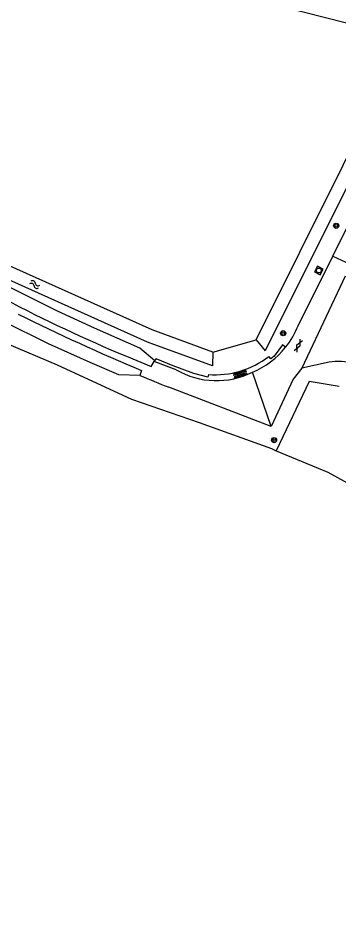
# Model space of a CAD drawing. Extents: x 124000 to 129000, y 395500 to 397503.
# Drawn here: x 126622.6 to 126672.1, y 396448.7 to 396588.2 of the extents above; entities that cross this region are included whole.
import ezdxf

# ---------------------------------------------------------------- set-up
doc = ezdxf.new("R2010")
doc.units = 0
for name, color, linetype in [('gg-knt-verharding', 7, 'Continuous'), ('gg-kntw-bovenkant insteek waterloop', 7, 'Continuous'), ('gt-grn-groengrens', 7, 'Continuous'), ('gt-grn-weggrens', 7, 'Continuous'), ('gt-grn-weggrens revisie', 7, 'Continuous'), ('gt-symb-boom', 7, 'Continuous'), ('gt-symb-gesloten verharding', 7, 'Continuous'), ('gt-symb-overige verharding', 7, 'Continuous'), ('gt-symb-rioolschacht', 7, 'Continuous'), ('gt-symb-watersymbool', 7, 'Continuous'), ('gx-grn-maaiveld', 7, 'Continuous')]:
    doc.layers.add(name, color=color, linetype=linetype)

# ---------------------------------------------------------------- blocks, each defined once
blk = doc.blocks.new('gt0-GESVH1')
at = {"layer": 'gt-symb-gesloten verharding'}
for p, q in [((-0.99, -0.26), (0.01, 0.24)), ((0.01, -0.26), (-0.99, 0.24)), ((0.01, 0.24), (1.01, -0.26)), ((1.01, 0.24), (0.01, -0.26))]:
    blk.add_line(p, q, dxfattribs=at)
blk = doc.blocks.new('gt0-RS')
at = {"layer": 'gt-symb-rioolschacht'}
blk.add_lwpolyline([(-0.5, -0.5), (0.5, -0.5), (0.5, 0.5), (-0.5, 0.5)], close=True, dxfattribs=at)
blk.add_circle((0, 0), 0.375, dxfattribs=at)
blk = doc.blocks.new('gt0-BOOM')
at = {"layer": 'gt-symb-boom'}
for radius in [0.4, 0.2]:
    blk.add_circle((0, 0), radius, dxfattribs=at)
blk = doc.blocks.new('gt0-OVH')
at = {"layer": 'gt-symb-overige verharding'}
for points in [[(-0.97, 0.3), (-0.97, 0.31), (-0.96, 0.32), (-0.97, 0.33), (-0.97, 0.34), (-0.98, 0.35), (-0.99, 0.35), (-1, 0.36), (-1.01, 0.35), (-1.02, 0.35), (-1.03, 0.34), (-1.03, 0.33), (-1.04, 0.32), (-1.03, 0.31), (-1.03, 0.3), (-1.02, 0.29), (-1.01, 0.29), (-1, 0.28), (-0.99, 0.29), (-0.98, 0.29)], [(-0.87, 0.11), (-0.87, 0.12), (-0.86, 0.13), (-0.87, 0.14), (-0.87, 0.15), (-0.88, 0.16), (-0.89, 0.16), (-0.9, 0.16), (-0.91, 0.16), (-0.92, 0.16), (-0.93, 0.15), (-0.93, 0.14), (-0.94, 0.13), (-0.93, 0.12), (-0.93, 0.11), (-0.92, 0.1), (-0.91, 0.09), (-0.9, 0.09), (-0.89, 0.09), (-0.88, 0.1)], [(-0.77, 0.3), (-0.77, 0.31), (-0.76, 0.32), (-0.77, 0.33), (-0.77, 0.34), (-0.78, 0.35), (-0.79, 0.35), (-0.8, 0.36), (-0.81, 0.35), (-0.82, 0.35), (-0.83, 0.34), (-0.83, 0.33), (-0.84, 0.32), (-0.83, 0.31), (-0.83, 0.3), (-0.82, 0.29), (-0.81, 0.29), (-0.8, 0.28), (-0.79, 0.29), (-0.78, 0.29)], [(-0.67, 0.11), (-0.67, 0.12), (-0.66, 0.13), (-0.67, 0.14), (-0.67, 0.15), (-0.68, 0.16), (-0.69, 0.16), (-0.7, 0.16), (-0.71, 0.16), (-0.72, 0.16), (-0.73, 0.15), (-0.73, 0.14), (-0.74, 0.13), (-0.73, 0.12), (-0.73, 0.11), (-0.72, 0.1), (-0.71, 0.09), (-0.7, 0.09), (-0.69, 0.09), (-0.68, 0.1)], [(-0.57, 0.3), (-0.57, 0.31), (-0.56, 0.32), (-0.57, 0.33), (-0.57, 0.34), (-0.58, 0.35), (-0.59, 0.35), (-0.6, 0.36), (-0.61, 0.35), (-0.62, 0.35), (-0.63, 0.34), (-0.63, 0.33), (-0.64, 0.32), (-0.63, 0.31), (-0.63, 0.3), (-0.62, 0.29), (-0.61, 0.29), (-0.6, 0.28), (-0.59, 0.29), (-0.58, 0.29)], [(-0.47, 0.11), (-0.47, 0.12), (-0.46, 0.13), (-0.47, 0.14), (-0.47, 0.15), (-0.48, 0.16), (-0.49, 0.16), (-0.5, 0.16), (-0.51, 0.16), (-0.52, 0.16), (-0.53, 0.15), (-0.53, 0.14), (-0.54, 0.13), (-0.53, 0.12), (-0.53, 0.11), (-0.52, 0.1), (-0.51, 0.09), (-0.5, 0.09), (-0.49, 0.09), (-0.48, 0.1)], [(-0.37, 0.3), (-0.37, 0.31), (-0.36, 0.32), (-0.37, 0.33), (-0.37, 0.34), (-0.38, 0.35), (-0.39, 0.35), (-0.4, 0.36), (-0.41, 0.35), (-0.42, 0.35), (-0.43, 0.34), (-0.43, 0.33), (-0.44, 0.32), (-0.43, 0.31), (-0.43, 0.3), (-0.42, 0.29), (-0.41, 0.29), (-0.4, 0.28), (-0.39, 0.29), (-0.38, 0.29)], [(-0.27, 0.11), (-0.27, 0.12), (-0.26, 0.13), (-0.27, 0.14), (-0.27, 0.15), (-0.28, 0.16), (-0.29, 0.16), (-0.3, 0.16), (-0.31, 0.16), (-0.32, 0.16), (-0.33, 0.15), (-0.33, 0.14), (-0.34, 0.13), (-0.33, 0.12), (-0.33, 0.11), (-0.32, 0.1), (-0.31, 0.09), (-0.3, 0.09), (-0.29, 0.09), (-0.28, 0.1)], [(-0.17, 0.3), (-0.17, 0.31), (-0.16, 0.32), (-0.17, 0.33), (-0.17, 0.34), (-0.18, 0.35), (-0.19, 0.35), (-0.2, 0.36), (-0.21, 0.35), (-0.22, 0.35), (-0.23, 0.34), (-0.23, 0.33), (-0.24, 0.32), (-0.23, 0.31), (-0.23, 0.3), (-0.22, 0.29), (-0.21, 0.29), (-0.2, 0.28), (-0.19, 0.29), (-0.18, 0.29)], [(-0.07, 0.11), (-0.07, 0.12), (-0.06, 0.13), (-0.07, 0.14), (-0.07, 0.15), (-0.08, 0.16), (-0.09, 0.16), (-0.1, 0.16), (-0.11, 0.16), (-0.12, 0.16), (-0.13, 0.15), (-0.13, 0.14), (-0.14, 0.13), (-0.13, 0.12), (-0.13, 0.11), (-0.12, 0.1), (-0.11, 0.09), (-0.1, 0.09), (-0.09, 0.09), (-0.08, 0.1)], [(0.03, 0.3), (0.03, 0.31), (0.04, 0.32), (0.03, 0.33), (0.03, 0.34), (0.02, 0.35), (0.01, 0.35), (0, 0.36), (-0.01, 0.35), (-0.02, 0.35), (-0.03, 0.34), (-0.03, 0.33), (-0.04, 0.32), (-0.03, 0.31), (-0.03, 0.3), (-0.02, 0.29), (-0.01, 0.29), (0, 0.28), (0.01, 0.29), (0.02, 0.29)], [(0.13, 0.11), (0.13, 0.12), (0.14, 0.13), (0.13, 0.14), (0.13, 0.15), (0.12, 0.16), (0.11, 0.16), (0.1, 0.16), (0.09, 0.16), (0.08, 0.16), (0.07, 0.15), (0.07, 0.14), (0.06, 0.13), (0.07, 0.12), (0.07, 0.11), (0.08, 0.1), (0.09, 0.09), (0.1, 0.09), (0.11, 0.09), (0.12, 0.1)], [(0.23, 0.3), (0.23, 0.31), (0.24, 0.32), (0.23, 0.33), (0.23, 0.34), (0.22, 0.35), (0.21, 0.35), (0.2, 0.36), (0.19, 0.35), (0.18, 0.35), (0.17, 0.34), (0.17, 0.33), (0.16, 0.32), (0.17, 0.31), (0.17, 0.3), (0.18, 0.29), (0.19, 0.29), (0.2, 0.28), (0.21, 0.29), (0.22, 0.29)], [(0.33, 0.11), (0.33, 0.12), (0.34, 0.13), (0.33, 0.14), (0.33, 0.15), (0.32, 0.16), (0.31, 0.16), (0.3, 0.16), (0.29, 0.16), (0.28, 0.16), (0.27, 0.15), (0.27, 0.14), (0.26, 0.13), (0.27, 0.12), (0.27, 0.11), (0.28, 0.1), (0.29, 0.09), (0.3, 0.09), (0.31, 0.09), (0.32, 0.1)], [(0.43, 0.3), (0.43, 0.31), (0.44, 0.32), (0.43, 0.33), (0.43, 0.34), (0.42, 0.35), (0.41, 0.35), (0.4, 0.36), (0.39, 0.35), (0.38, 0.35), (0.37, 0.34), (0.37, 0.33), (0.36, 0.32), (0.37, 0.31), (0.37, 0.3), (0.38, 0.29), (0.39, 0.29), (0.4, 0.28), (0.41, 0.29), (0.42, 0.29)], [(0.53, 0.11), (0.53, 0.12), (0.54, 0.13), (0.53, 0.14), (0.53, 0.15), (0.52, 0.16), (0.51, 0.16), (0.5, 0.16), (0.49, 0.16), (0.48, 0.16), (0.47, 0.15), (0.47, 0.14), (0.46, 0.13), (0.47, 0.12), (0.47, 0.11), (0.48, 0.1), (0.49, 0.09), (0.5, 0.09), (0.51, 0.09), (0.52, 0.1)], [(0.63, 0.3), (0.63, 0.31), (0.64, 0.32), (0.63, 0.33), (0.63, 0.34), (0.62, 0.35), (0.61, 0.35), (0.6, 0.36), (0.59, 0.35), (0.58, 0.35), (0.57, 0.34), (0.57, 0.33), (0.56, 0.32), (0.57, 0.31), (0.57, 0.3), (0.58, 0.29), (0.59, 0.29), (0.6, 0.28), (0.61, 0.29), (0.62, 0.29)], [(0.73, 0.11), (0.73, 0.12), (0.74, 0.13), (0.73, 0.14), (0.73, 0.15), (0.72, 0.16), (0.71, 0.16), (0.7, 0.16), (0.69, 0.16), (0.68, 0.16), (0.67, 0.15), (0.67, 0.14), (0.66, 0.13), (0.67, 0.12), (0.67, 0.11), (0.68, 0.1), (0.69, 0.09), (0.7, 0.09), (0.71, 0.09), (0.72, 0.1)], [(0.83, 0.3), (0.83, 0.31), (0.84, 0.32), (0.83, 0.33), (0.83, 0.34), (0.82, 0.35), (0.81, 0.35), (0.8, 0.36), (0.79, 0.35), (0.78, 0.35), (0.77, 0.34), (0.77, 0.33), (0.76, 0.32), (0.77, 0.31), (0.77, 0.3), (0.78, 0.29), (0.79, 0.29), (0.8, 0.28), (0.81, 0.29), (0.82, 0.29)], [(0.93, 0.11), (0.93, 0.12), (0.94, 0.13), (0.93, 0.14), (0.93, 0.15), (0.92, 0.16), (0.91, 0.16), (0.9, 0.16), (0.89, 0.16), (0.88, 0.16), (0.87, 0.15), (0.87, 0.14), (0.86, 0.13), (0.87, 0.12), (0.87, 0.11), (0.88, 0.1), (0.89, 0.09), (0.9, 0.09), (0.91, 0.09), (0.92, 0.1)], [(1.03, 0.3), (1.03, 0.31), (1.04, 0.32), (1.03, 0.33), (1.03, 0.34), (1.02, 0.35), (1.01, 0.35), (1, 0.36), (0.99, 0.35), (0.98, 0.35), (0.97, 0.34), (0.97, 0.33), (0.96, 0.32), (0.97, 0.31), (0.97, 0.3), (0.98, 0.29), (0.99, 0.29), (1, 0.28), (1.01, 0.29), (1.02, 0.29)], [(-0.97, -0.14), (-0.97, -0.13), (-0.96, -0.12), (-0.97, -0.11), (-0.97, -0.1), (-0.98, -0.09), (-0.99, -0.09), (-1, -0.08), (-1.01, -0.09), (-1.02, -0.09), (-1.03, -0.1), (-1.03, -0.11), (-1.04, -0.12), (-1.03, -0.13), (-1.03, -0.14), (-1.02, -0.15), (-1.01, -0.15), (-1, -0.16), (-0.99, -0.15), (-0.98, -0.15)], [(-0.87, -0.33), (-0.87, -0.32), (-0.86, -0.31), (-0.87, -0.3), (-0.87, -0.29), (-0.88, -0.28), (-0.89, -0.28), (-0.9, -0.28), (-0.91, -0.28), (-0.92, -0.28), (-0.93, -0.29), (-0.93, -0.3), (-0.94, -0.31), (-0.93, -0.32), (-0.93, -0.33), (-0.92, -0.34), (-0.91, -0.35), (-0.9, -0.35), (-0.89, -0.35), (-0.88, -0.34)], [(-0.77, -0.14), (-0.77, -0.13), (-0.76, -0.12), (-0.77, -0.11), (-0.77, -0.1), (-0.78, -0.09), (-0.79, -0.09), (-0.8, -0.08), (-0.81, -0.09), (-0.82, -0.09), (-0.83, -0.1), (-0.83, -0.11), (-0.84, -0.12), (-0.83, -0.13), (-0.83, -0.14), (-0.82, -0.15), (-0.81, -0.15), (-0.8, -0.16), (-0.79, -0.15), (-0.78, -0.15)], [(-0.67, -0.33), (-0.67, -0.32), (-0.66, -0.31), (-0.67, -0.3), (-0.67, -0.29), (-0.68, -0.28), (-0.69, -0.28), (-0.7, -0.28), (-0.71, -0.28), (-0.72, -0.28), (-0.73, -0.29), (-0.73, -0.3), (-0.74, -0.31), (-0.73, -0.32), (-0.73, -0.33), (-0.72, -0.34), (-0.71, -0.35), (-0.7, -0.35), (-0.69, -0.35), (-0.68, -0.34)], [(-0.57, -0.14), (-0.57, -0.13), (-0.56, -0.12), (-0.57, -0.11), (-0.57, -0.1), (-0.58, -0.09), (-0.59, -0.09), (-0.6, -0.08), (-0.61, -0.09), (-0.62, -0.09), (-0.63, -0.1), (-0.63, -0.11), (-0.64, -0.12), (-0.63, -0.13), (-0.63, -0.14), (-0.62, -0.15), (-0.61, -0.15), (-0.6, -0.16), (-0.59, -0.15), (-0.58, -0.15)], [(-0.47, -0.33), (-0.47, -0.32), (-0.46, -0.31), (-0.47, -0.3), (-0.47, -0.29), (-0.48, -0.28), (-0.49, -0.28), (-0.5, -0.28), (-0.51, -0.28), (-0.52, -0.28), (-0.53, -0.29), (-0.53, -0.3), (-0.54, -0.31), (-0.53, -0.32), (-0.53, -0.33), (-0.52, -0.34), (-0.51, -0.35), (-0.5, -0.35), (-0.49, -0.35), (-0.48, -0.34)], [(-0.37, -0.14), (-0.37, -0.13), (-0.36, -0.12), (-0.37, -0.11), (-0.37, -0.1), (-0.38, -0.09), (-0.39, -0.09), (-0.4, -0.08), (-0.41, -0.09), (-0.42, -0.09), (-0.43, -0.1), (-0.43, -0.11), (-0.44, -0.12), (-0.43, -0.13), (-0.43, -0.14), (-0.42, -0.15), (-0.41, -0.15), (-0.4, -0.16), (-0.39, -0.15), (-0.38, -0.15)], [(-0.27, -0.33), (-0.27, -0.32), (-0.26, -0.31), (-0.27, -0.3), (-0.27, -0.29), (-0.28, -0.28), (-0.29, -0.28), (-0.3, -0.28), (-0.31, -0.28), (-0.32, -0.28), (-0.33, -0.29), (-0.33, -0.3), (-0.34, -0.31), (-0.33, -0.32), (-0.33, -0.33), (-0.32, -0.34), (-0.31, -0.35), (-0.3, -0.35), (-0.29, -0.35), (-0.28, -0.34)], [(-0.17, -0.14), (-0.17, -0.13), (-0.16, -0.12), (-0.17, -0.11), (-0.17, -0.1), (-0.18, -0.09), (-0.19, -0.09), (-0.2, -0.08), (-0.21, -0.09), (-0.22, -0.09), (-0.23, -0.1), (-0.23, -0.11), (-0.24, -0.12), (-0.23, -0.13), (-0.23, -0.14), (-0.22, -0.15), (-0.21, -0.15), (-0.2, -0.16), (-0.19, -0.15), (-0.18, -0.15)], [(-0.07, -0.33), (-0.07, -0.32), (-0.06, -0.31), (-0.07, -0.3), (-0.07, -0.29), (-0.08, -0.28), (-0.09, -0.28), (-0.1, -0.28), (-0.11, -0.28), (-0.12, -0.28), (-0.13, -0.29), (-0.13, -0.3), (-0.14, -0.31), (-0.13, -0.32), (-0.13, -0.33), (-0.12, -0.34), (-0.11, -0.35), (-0.1, -0.35), (-0.09, -0.35), (-0.08, -0.34)], [(0.03, -0.14), (0.03, -0.13), (0.04, -0.12), (0.03, -0.11), (0.03, -0.1), (0.02, -0.09), (0.01, -0.09), (0, -0.08), (-0.01, -0.09), (-0.02, -0.09), (-0.03, -0.1), (-0.03, -0.11), (-0.04, -0.12), (-0.03, -0.13), (-0.03, -0.14), (-0.02, -0.15), (-0.01, -0.15), (0, -0.16), (0.01, -0.15), (0.02, -0.15)], [(0.13, -0.33), (0.13, -0.32), (0.14, -0.31), (0.13, -0.3), (0.13, -0.29), (0.12, -0.28), (0.11, -0.28), (0.1, -0.28), (0.09, -0.28), (0.08, -0.28), (0.07, -0.29), (0.07, -0.3), (0.06, -0.31), (0.07, -0.32), (0.07, -0.33), (0.08, -0.34), (0.09, -0.35), (0.1, -0.35), (0.11, -0.35), (0.12, -0.34)], [(0.23, -0.14), (0.23, -0.13), (0.24, -0.12), (0.23, -0.11), (0.23, -0.1), (0.22, -0.09), (0.21, -0.09), (0.2, -0.08), (0.19, -0.09), (0.18, -0.09), (0.17, -0.1), (0.17, -0.11), (0.16, -0.12), (0.17, -0.13), (0.17, -0.14), (0.18, -0.15), (0.19, -0.15), (0.2, -0.16), (0.21, -0.15), (0.22, -0.15)], [(0.33, -0.33), (0.33, -0.32), (0.34, -0.31), (0.33, -0.3), (0.33, -0.29), (0.32, -0.28), (0.31, -0.28), (0.3, -0.28), (0.29, -0.28), (0.28, -0.28), (0.27, -0.29), (0.27, -0.3), (0.26, -0.31), (0.27, -0.32), (0.27, -0.33), (0.28, -0.34), (0.29, -0.35), (0.3, -0.35), (0.31, -0.35), (0.32, -0.34)], [(0.43, -0.14), (0.43, -0.13), (0.44, -0.12), (0.43, -0.11), (0.43, -0.1), (0.42, -0.09), (0.41, -0.09), (0.4, -0.08), (0.39, -0.09), (0.38, -0.09), (0.37, -0.1), (0.37, -0.11), (0.36, -0.12), (0.37, -0.13), (0.37, -0.14), (0.38, -0.15), (0.39, -0.15), (0.4, -0.16), (0.41, -0.15), (0.42, -0.15)], [(0.53, -0.33), (0.53, -0.32), (0.54, -0.31), (0.53, -0.3), (0.53, -0.29), (0.52, -0.28), (0.51, -0.28), (0.5, -0.28), (0.49, -0.28), (0.48, -0.28), (0.47, -0.29), (0.47, -0.3), (0.46, -0.31), (0.47, -0.32), (0.47, -0.33), (0.48, -0.34), (0.49, -0.35), (0.5, -0.35), (0.51, -0.35), (0.52, -0.34)], [(0.63, -0.14), (0.63, -0.13), (0.64, -0.12), (0.63, -0.11), (0.63, -0.1), (0.62, -0.09), (0.61, -0.09), (0.6, -0.08), (0.59, -0.09), (0.58, -0.09), (0.57, -0.1), (0.57, -0.11), (0.56, -0.12), (0.57, -0.13), (0.57, -0.14), (0.58, -0.15), (0.59, -0.15), (0.6, -0.16), (0.61, -0.15), (0.62, -0.15)], [(0.73, -0.33), (0.73, -0.32), (0.74, -0.31), (0.73, -0.3), (0.73, -0.29), (0.72, -0.28), (0.71, -0.28), (0.7, -0.28), (0.69, -0.28), (0.68, -0.28), (0.67, -0.29), (0.67, -0.3), (0.66, -0.31), (0.67, -0.32), (0.67, -0.33), (0.68, -0.34), (0.69, -0.35), (0.7, -0.35), (0.71, -0.35), (0.72, -0.34)], [(0.83, -0.14), (0.83, -0.13), (0.84, -0.12), (0.83, -0.11), (0.83, -0.1), (0.82, -0.09), (0.81, -0.09), (0.8, -0.08), (0.79, -0.09), (0.78, -0.09), (0.77, -0.1), (0.77, -0.11), (0.76, -0.12), (0.77, -0.13), (0.77, -0.14), (0.78, -0.15), (0.79, -0.15), (0.8, -0.16), (0.81, -0.15), (0.82, -0.15)], [(0.93, -0.33), (0.93, -0.32), (0.94, -0.31), (0.93, -0.3), (0.93, -0.29), (0.92, -0.28), (0.91, -0.28), (0.9, -0.28), (0.89, -0.28), (0.88, -0.28), (0.87, -0.29), (0.87, -0.3), (0.86, -0.31), (0.87, -0.32), (0.87, -0.33), (0.88, -0.34), (0.89, -0.35), (0.9, -0.35), (0.91, -0.35), (0.92, -0.34)], [(1.03, -0.14), (1.03, -0.13), (1.04, -0.12), (1.03, -0.11), (1.03, -0.1), (1.02, -0.09), (1.01, -0.09), (1, -0.08), (0.99, -0.09), (0.98, -0.09), (0.97, -0.1), (0.97, -0.11), (0.96, -0.12), (0.97, -0.13), (0.97, -0.14), (0.98, -0.15), (0.99, -0.15), (1, -0.16), (1.01, -0.15), (1.02, -0.15)]]:
    blk.add_lwpolyline(points, close=True, dxfattribs=at)
blk = doc.blocks.new('gt0-WA')
at = {"layer": 'gt-symb-watersymbool'}
for centre, start, end in [((-0.32, 0.02), 28.0725, 151.9275), ((0.43, 0.42), 208.0725, 331.9275), ((-0.32, -0.43), 28.0725, 151.9275), ((0.43, -0.03), 208.0725, 331.9275)]:
    blk.add_arc(centre, 0.425, start, end, dxfattribs=at)

msp = doc.modelspace()

# ---------------------------------------------------------------- linework, layer by layer
at = {"layer": 'gg-knt-verharding'}
for p, q in [((126665.81, 396540.78), (126671.15, 396551.49)), ((126643.7, 396535.35), (126643.9, 396535.68)), ((126643.64, 396535.29), (126643.7, 396535.35)), ((126647.02, 396533.99), (126643.64, 396535.29)), ((126670.58, 396535.19), (126666.36, 396534.22)), ((126664.69, 396531.77), (126661.63, 396525.23)), ((126661.63, 396525.23), (126645.88, 396531.29))]:
    msp.add_line(p, q, dxfattribs=at)
for points in [[(126671.15, 396551.49), (126699.07, 396607.48), (126699.07, 396607.87)], [(126643.7, 396535.35), (126641.4, 396537.32), (126634.44, 396540.4), (126628.7, 396543.05), (126621.39, 396546.67), (126618.75, 396547.91), (126616.08, 396548.33), (126615.76, 396548.3)], [(126641.41, 396533.12), (126641.41, 396533.12), (126638.17, 396533.24), (126633.76, 396535.12), (126627.32, 396538.01), (126620.28, 396541.5), (126617.62, 396542.75), (126615.42, 396545.1), (126615.42, 396545.1)], [(126663.88, 396537.46), (126663.4, 396537.85), (126662.12, 396536.11), (126661.61, 396535.66), (126661.28, 396536.03)], [(126651.97, 396533.25), (126651.9, 396532.86), (126649.72, 396533.42), (126646.53, 396534.59), (126643.9, 396535.68)], [(126666.36, 396534.22), (126665.05, 396532.55), (126664.69, 396531.77)]]:
    msp.add_lwpolyline(points, dxfattribs=at)
for centre, radius, start, end in [((126653.76, 396545.57), 12.97, 321.3226, 338.3471), ((126653.76, 396545.56), 12.96, 292.8136, 321.3105), ((126652.93, 396547), 13.78, 265.9815, 307.2735), ((126672.03, 396522.49), 12.78, 79.2645, 96.4823), ((126787.44, 396882.87), 379.01, 247.3379, 248.0683), ((126653.25, 396544.77), 12.45, 239.9724, 296.3964)]:
    msp.add_arc(centre, radius, start, end, dxfattribs=at)
at = {"layer": 'gg-kntw-bovenkant insteek waterloop'}
for p, q in [((126683.7, 396582.97), (126660.74, 396536.94)), ((126659.34, 396538.62), (126660.74, 396536.94)), ((126652.68, 396536.71), (126652.61, 396534.6))]:
    msp.add_line(p, q, dxfattribs=at)
for points in [[(126659.34, 396538.62), (126679.49, 396579.02), (126682.54, 396585.06)], [(126652.68, 396536.71), (126643.32, 396540.13), (126617.92, 396551.49), (126595.47, 396563.93)], [(126652.61, 396534.6), (126642.57, 396538.27), (126617.03, 396549.7), (126594.5, 396562.18)]]:
    msp.add_lwpolyline(points, dxfattribs=at)
at = {"layer": 'gt-grn-groengrens'}
msp.add_line((126652.68, 396536.71), (126659.34, 396538.62), dxfattribs=at)
msp.add_lwpolyline([(126672.12, 396531.42), (126667.51, 396532.21), (126662.43, 396521.52)], dxfattribs=at)
at = {"layer": 'gt-grn-weggrens'}
for p, q in [((126671.15, 396551.49), (126673.83, 396550.26)), ((126673.05, 396548.44), (126666.36, 396534.22)), ((126661.63, 396525.23), (126658.79, 396533.62))]:
    msp.add_line(p, q, dxfattribs=at)
at = {"layer": 'gt-grn-weggrens revisie'}
for p, q in [((126639.34, 396536.08), (126643.16, 396534.5)), ((126643.16, 396534.5), (126643.64, 396535.29)), ((126641.68, 396533.88), (126641.41, 396533.12))]:
    msp.add_line(p, q, dxfattribs=at)
for centre, radius, start, end in [((126736.92, 396768.49), 252.07, 242.507, 247.2253), ((126760.37, 396818.49), 308.37, 243.4705, 247.3622)]:
    msp.add_arc(centre, radius, start, end, dxfattribs=at)
at = {"layer": 'gx-grn-maaiveld'}
for points in [[(126682.55, 396585.06), (126647.76, 396593.93), (126637.07, 396596.05), (126632.63, 396597.74), (126620.67, 396602.19), (126608.92, 396607.05), (126590.62, 396570.06)], [(126615.81, 396323.94), (126556.54, 396376.93), (126476.32, 396443.6), (126474.65, 396445.46), (126472.23, 396449.87), (126471.9, 396452.95), (126472.61, 396457.43), (126518.93, 396524.95), (126532.59, 396543.99), (126553.73, 396571.16), (126557.16, 396572.57), (126561.29, 396571.95), (126576.58, 396563.16), (126605.05, 396546.35), (126615.07, 396541), (126620.92, 396538.05), (126628.64, 396534.75), (126640.14, 396529.47), (126650.53, 396525.86), (126661.68, 396521.84), (126662.43, 396521.52)], [(126662.43, 396521.52), (126670.37, 396518.19), (126675.87, 396515.18), (126680.22, 396511.85), (126686.02, 396506.89), (126693.49, 396500)]]:
    msp.add_lwpolyline(points, dxfattribs=at)

# ---------------------------------------------------------------- block references
at = {"layer": 'gt-symb-boom'}
for p in [(126671.68, 396556.19), (126663.51, 396539.63), (126662.1, 396523.16)]:
    msp.add_blockref('gt0-BOOM', p, dxfattribs=at)
at = {"layer": 'gt-symb-gesloten verharding', "rotation": 64.40857585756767}
msp.add_blockref('gt0-GESVH1', (126665.83, 396537.72), dxfattribs=at)
at = {"layer": 'gt-symb-overige verharding', "rotation": -163.37760386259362}
msp.add_blockref('gt0-OVH', (126656.87, 396533.36), dxfattribs=at)
at = {"layer": 'gt-symb-rioolschacht', "rotation": 62.87123394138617}
msp.add_blockref('gt0-RS', (126669.01, 396549.29), dxfattribs=at)
at = {"layer": 'gt-symb-watersymbool', "rotation": -24.078837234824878}
msp.add_blockref('gt0-WA', (126625.14, 396547.15), dxfattribs=at)

doc.saveas('drawing.dxf')
